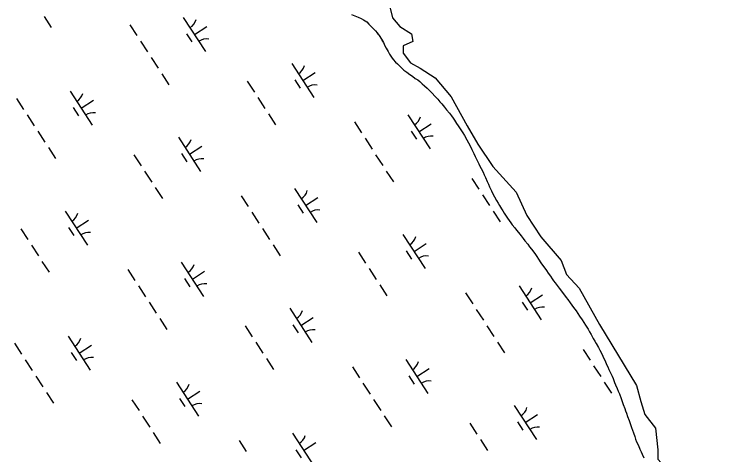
# Model space of a CAD drawing. Extents: x 3953924 to 3974542, y 193747 to 216192.
# Drawn here: x 3959903 to 3960798, y 208217 to 208758 of the extents above; entities that cross this region are included whole.
import ezdxf

# ---------------------------------------------------------------- set-up
doc = ezdxf.new("R2010")
doc.units = 0
doc.layers.add('V-RIVR-EDGE', color=7, linetype='Continuous')
doc.layers.add('V-WETL-SWMP', color=7, linetype='Continuous')

msp = doc.modelspace()

# ---------------------------------------------------------------- linework, layer by layer
at = {"layer": 'V-RIVR-EDGE'}
for points in [[(3960365.36, 208765.4), (3960367.99, 208753.58), (3960377.19, 208743.06), (3960391.64, 208733.86), (3960392.96, 208724.66), (3960381.13, 208719.41), (3960381.13, 208710.21), (3960390.33, 208698.38), (3960402.16, 208691.81), (3960420.56, 208679.98), (3960440.27, 208656.33), (3960459.98, 208620.85), (3960473.12, 208598.5), (3960491.52, 208570.91), (3960520.43, 208539.37), (3960533.57, 208510.45), (3960550.66, 208484.17), (3960575.63, 208455.26), (3960582.2, 208438.18), (3960597.97, 208421.09), (3960622.94, 208376.41)], [(3960622.85, 208376.43), (3960668.28, 208301.5), (3960673.53, 208281.79), (3960678.79, 208266.02), (3960691.93, 208248.93), (3960694.56, 208222.65), (3960694.56, 208210.82), (3960706.39, 208197.68), (3960710.33, 208181.91), (3960710.33, 208166.14), (3960711.64, 208150.37), (3960735.3, 208129.35), (3960741.87, 208108.32), (3960749.76, 208096.49), (3960751.07, 208083.35), (3960765.53, 208070.21), (3960776.04, 208059.69), (3960783.92, 208046.55), (3960797.52, 207981.17)]]:
    msp.add_lwpolyline(points, dxfattribs=at)
at = {"layer": 'V-WETL-SWMP'}
for p, q in [((3959939.18, 208755.2), (3959947.91, 208741.79)), ((3960317.42, 208757.84), (3960321.74, 208756.16)), ((3960321.74, 208756.16), (3960325.93, 208754.61)), ((3960110.64, 208754.15), (3960137.92, 208712.25)), ((3960325.93, 208754.61), (3960329.49, 208752.94)), ((3960329.49, 208752.94), (3960332.41, 208751.27)), ((3960332.41, 208751.27), (3960336.34, 208748.57)), ((3960336.34, 208748.57), (3960339.13, 208745.88)), ((3960044.82, 208745.22), (3960053.55, 208731.81)), ((3960124.28, 208733.2), (3960139.37, 208743.02)), ((3960339.13, 208745.88), (3960342.68, 208742.3)), ((3960342.68, 208742.3), (3960347.11, 208737.69)), ((3960347.11, 208737.69), (3960349.26, 208735.14)), ((3960114.54, 208734.02), (3960121.09, 208723.96)), ((3960348.96, 208735.5), (3960350.53, 208733.08)), ((3960349.26, 208735.14), (3960351.79, 208731.94)), ((3960351.79, 208731.94), (3960354.57, 208727.6)), ((3960057.92, 208725.1), (3960066.64, 208711.69)), ((3960354.57, 208727.6), (3960356.84, 208723.26)), ((3960354.9, 208726.37), (3960356.5, 208723.91)), ((3960356.84, 208723.26), (3960358.73, 208719.3)), ((3960358.73, 208719.3), (3960360.37, 208716.36)), ((3960360.37, 208716.36), (3960362.65, 208712.15)), ((3960362.65, 208712.15), (3960364.28, 208708.96)), ((3960071.01, 208704.99), (3960079.74, 208691.58)), ((3960364.28, 208708.96), (3960366.81, 208705.25)), ((3960366.81, 208705.25), (3960368.84, 208702.44)), ((3960368.84, 208702.44), (3960371.75, 208699.24)), ((3960244.06, 208697.53), (3960271.34, 208655.63)), ((3960371.75, 208699.24), (3960374.03, 208696.94)), ((3960374.03, 208696.94), (3960376.94, 208694.12)), ((3960376.94, 208694.12), (3960379.23, 208692.07)), ((3960084.1, 208684.88), (3960092.83, 208671.47)), ((3960257.7, 208676.58), (3960272.79, 208686.4)), ((3960379.23, 208692.07), (3960382.14, 208689.51)), ((3960382.14, 208689.51), (3960385.82, 208686.82)), ((3960385.82, 208686.82), (3960389.5, 208684)), ((3960389.5, 208684), (3960392.54, 208681.82)), ((3960189.31, 208675.86), (3960198.04, 208662.45)), ((3960247.96, 208677.4), (3960254.51, 208667.34)), ((3960392.54, 208681.82), (3960395.84, 208679.25)), ((3960395.84, 208679.25), (3960399.14, 208677.45)), ((3960399.14, 208677.45), (3960401.55, 208675.4)), ((3960401.55, 208675.4), (3960404.72, 208672.71)), ((3960404.72, 208672.71), (3960407.38, 208670.15)), ((3960407.38, 208670.15), (3960410.68, 208667.08)), ((3960410.68, 208667.08), (3960414.1, 208663.75)), ((3959971.24, 208663.41), (3959998.52, 208621.5)), ((3960414.1, 208663.75), (3960416.76, 208660.94)), ((3960416.76, 208660.94), (3960420.31, 208657.35)), ((3960420.31, 208657.35), (3960423.85, 208653.64)), ((3959905.42, 208654.47), (3959914.15, 208641.06)), ((3959984.88, 208642.45), (3959999.96, 208652.27)), ((3960202.4, 208655.74), (3960211.13, 208642.33)), ((3960423.85, 208653.64), (3960426.51, 208650.57)), ((3960426.51, 208650.57), (3960428.79, 208647.76)), ((3959975.14, 208643.27), (3959981.68, 208633.22)), ((3960428.79, 208647.76), (3960432.08, 208643.92)), ((3960432.08, 208643.92), (3960434.61, 208640.6)), ((3960434.61, 208640.6), (3960438.03, 208636.38)), ((3959918.51, 208634.36), (3959927.24, 208620.95)), ((3960215.49, 208635.63), (3960224.22, 208622.22)), ((3960386.95, 208634.57), (3960414.23, 208592.67)), ((3960438.03, 208636.38), (3960440.69, 208633.06)), ((3960440.69, 208633.06), (3960442.58, 208630.37)), ((3960442.58, 208630.37), (3960444.23, 208627.82)), ((3960321.13, 208625.64), (3960329.86, 208612.23)), ((3960400.59, 208613.62), (3960415.68, 208623.44)), ((3960444.23, 208627.82), (3960446.88, 208623.73)), ((3960446.88, 208623.73), (3960448.78, 208621.05)), ((3960448.78, 208621.05), (3960450.42, 208618.49)), ((3959931.6, 208614.25), (3959940.33, 208600.84)), ((3960390.85, 208614.44), (3960397.4, 208604.38)), ((3960450.42, 208618.49), (3960452.82, 208614.79)), ((3960452.82, 208614.79), (3960454.59, 208612.36)), ((3960454.59, 208612.36), (3960456.74, 208608.78)), ((3960104.66, 208606.79), (3960131.94, 208564.89)), ((3960334.23, 208605.53), (3960342.96, 208592.12)), ((3960456.74, 208608.78), (3960459.64, 208603.8)), ((3960459.64, 208603.8), (3960461.66, 208600.1)), ((3959944.7, 208594.13), (3959953.43, 208580.72)), ((3960118.3, 208585.84), (3960133.38, 208595.66)), ((3960461.66, 208600.1), (3960464.05, 208595.37)), ((3960464.05, 208595.37), (3960465.82, 208591.8)), ((3960108.56, 208586.66), (3960115.11, 208576.6)), ((3960347.32, 208585.41), (3960356.05, 208572.01)), ((3960465.82, 208591.8), (3960467.96, 208586.82)), ((3960467.96, 208586.82), (3960469.85, 208583.12)), ((3960049.9, 208585.11), (3960058.63, 208571.7)), ((3960469.85, 208583.12), (3960472.37, 208578.14)), ((3960472.37, 208578.14), (3960474.26, 208574.18)), ((3960474.26, 208574.18), (3960475.65, 208571.25)), ((3960475.65, 208571.25), (3960477.16, 208568.31)), ((3960477.16, 208568.31), (3960479.56, 208563.71)), ((3960063, 208565), (3960071.73, 208551.59)), ((3960360.41, 208565.3), (3960369.14, 208551.89)), ((3960479.56, 208563.71), (3960480.81, 208560.65)), ((3960480.81, 208560.65), (3960482.45, 208557.33)), ((3960465.62, 208556.28), (3960474.35, 208542.87)), ((3960482.45, 208557.33), (3960484.59, 208552.48)), ((3960484.59, 208552.48), (3960486.1, 208549.16)), ((3960076.09, 208544.88), (3960084.82, 208531.47)), ((3960247.55, 208543.83), (3960274.83, 208501.93)), ((3960486.1, 208549.16), (3960487.62, 208545.85)), ((3960487.62, 208545.85), (3960490.01, 208540.74)), ((3960490.01, 208540.74), (3960491.65, 208537.17)), ((3960181.73, 208534.9), (3960190.46, 208521.49)), ((3960261.19, 208522.88), (3960276.27, 208532.7)), ((3960478.71, 208536.17), (3960487.44, 208522.76)), ((3960491.65, 208537.17), (3960493.54, 208533.59)), ((3960493.54, 208533.59), (3960496.19, 208528.99)), ((3960251.45, 208523.7), (3960258, 208513.64)), ((3960496.19, 208528.99), (3960497.96, 208525.93)), ((3960497.96, 208525.93), (3960499.6, 208522.99)), ((3960499.6, 208522.99), (3960502.38, 208518.9)), ((3959965.26, 208516.04), (3959992.53, 208474.14)), ((3960194.82, 208514.78), (3960203.55, 208501.37)), ((3960491.81, 208516.05), (3960500.53, 208502.64)), ((3960502.38, 208518.9), (3960503.89, 208516.22)), ((3960503.89, 208516.22), (3960505.54, 208513.54)), ((3959978.89, 208495.09), (3959993.98, 208504.91)), ((3960505.54, 208513.54), (3960508.06, 208509.7)), ((3960508.06, 208509.7), (3960509.71, 208507.15)), ((3960509.71, 208507.15), (3960513.62, 208501.53)), ((3959969.15, 208495.91), (3959975.7, 208485.85)), ((3960513.62, 208501.53), (3960515.4, 208499.1)), ((3960515.4, 208499.1), (3960518.43, 208495.26)), ((3959910.5, 208494.37), (3959919.23, 208480.96)), ((3960207.92, 208494.67), (3960216.64, 208481.26)), ((3960380.97, 208487.21), (3960408.25, 208445.31)), ((3960518.43, 208495.26), (3960520.84, 208492.58)), ((3960520.84, 208492.58), (3960522.99, 208489.76)), ((3960522.99, 208489.76), (3960526.53, 208485.54)), ((3960526.53, 208485.54), (3960528.94, 208482.35)), ((3960528.94, 208482.35), (3960531.08, 208479.41)), ((3960531.08, 208479.41), (3960534.63, 208475.19)), ((3959923.59, 208474.25), (3959932.32, 208460.84)), ((3960221.01, 208474.56), (3960229.74, 208461.15)), ((3960394.61, 208466.26), (3960409.69, 208476.08)), ((3960534.63, 208475.19), (3960536.78, 208471.99)), ((3960536.78, 208471.99), (3960538.93, 208469.31)), ((3960538.93, 208469.31), (3960542.09, 208465.47)), ((3960326.22, 208465.54), (3960334.94, 208452.13)), ((3960384.87, 208467.08), (3960391.42, 208457.02)), ((3960542.09, 208465.47), (3960543.86, 208462.66)), ((3960543.86, 208462.66), (3960545.63, 208460.23)), ((3960545.63, 208460.23), (3960547.91, 208456.78)), ((3959936.69, 208454.14), (3959945.41, 208440.73)), ((3960108.15, 208453.09), (3960135.42, 208411.18)), ((3960547.91, 208456.78), (3960550.69, 208452.44)), ((3960550.69, 208452.44), (3960552.71, 208449.37)), ((3960042.33, 208444.15), (3960051.05, 208430.74)), ((3960339.31, 208445.42), (3960348.04, 208432.01)), ((3960552.71, 208449.37), (3960555.36, 208445.67)), ((3960555.36, 208445.67), (3960557.39, 208442.86)), ((3960557.39, 208442.86), (3960559.66, 208439.53)), ((3960121.78, 208432.13), (3960136.87, 208441.95)), ((3960559.66, 208439.53), (3960562.32, 208435.95)), ((3960562.32, 208435.95), (3960564.6, 208432.89)), ((3960112.04, 208432.95), (3960118.59, 208422.9)), ((3960352.4, 208425.31), (3960361.13, 208411.9)), ((3960523.86, 208424.25), (3960551.14, 208382.35)), ((3960564.6, 208432.89), (3960566.37, 208430.33)), ((3960566.37, 208430.33), (3960568.26, 208427.9)), ((3960568.26, 208427.9), (3960570.67, 208424.71)), ((3960570.67, 208424.71), (3960573.32, 208421.25)), ((3960055.42, 208424.04), (3960064.15, 208410.63)), ((3960458.04, 208415.32), (3960466.77, 208401.91)), ((3960573.32, 208421.25), (3960577.37, 208416.01)), ((3960577.37, 208416.01), (3960581.8, 208409.88)), ((3960537.5, 208403.3), (3960552.59, 208413.12)), ((3960581.8, 208409.88), (3960583.7, 208407.45)), ((3960583.7, 208407.45), (3960586.73, 208403.23)), ((3960068.51, 208403.93), (3960077.24, 208390.52)), ((3960527.76, 208404.12), (3960534.31, 208394.06)), ((3960586.73, 208403.23), (3960588.75, 208400.42)), ((3960588.75, 208400.42), (3960590.78, 208397.61)), ((3960590.78, 208397.61), (3960593.94, 208393.26)), ((3960241.57, 208396.47), (3960268.84, 208354.57)), ((3960471.13, 208395.21), (3960479.86, 208381.8)), ((3960593.94, 208393.26), (3960596.09, 208390.07)), ((3960596.09, 208390.07), (3960598.36, 208387)), ((3960081.6, 208383.81), (3960090.33, 208370.4)), ((3960255.21, 208375.52), (3960270.29, 208385.34)), ((3960598.36, 208387), (3960601.52, 208382.27)), ((3960601.52, 208382.27), (3960603.67, 208378.95)), ((3960186.81, 208374.79), (3960195.54, 208361.38)), ((3960245.47, 208376.34), (3960252.01, 208366.28)), ((3960484.23, 208375.09), (3960492.96, 208361.69)), ((3960603.67, 208378.95), (3960605.69, 208375.63)), ((3960605.69, 208375.63), (3960608.72, 208370.65)), ((3960608.72, 208370.65), (3960610.62, 208367.58)), ((3959968.74, 208362.34), (3959996.02, 208320.44)), ((3960610.62, 208367.58), (3960612.51, 208364.26)), ((3960612.51, 208364.26), (3960615.16, 208359.28)), ((3959902.92, 208353.41), (3959911.65, 208340)), ((3960199.9, 208354.68), (3960208.63, 208341.27)), ((3960497.32, 208354.98), (3960506.05, 208341.57)), ((3960615.16, 208359.28), (3960617.05, 208356.22)), ((3960617.05, 208356.22), (3960618.82, 208353.02)), ((3960618.82, 208353.02), (3960621.47, 208348.17)), ((3959982.38, 208341.39), (3959997.47, 208351.21)), ((3960602.53, 208345.96), (3960611.25, 208332.55)), ((3960621.47, 208348.17), (3960623.24, 208345.11)), ((3960623.24, 208345.11), (3960624.88, 208342.04)), ((3959972.64, 208342.21), (3959979.19, 208332.15)), ((3960624.88, 208342.04), (3960627.02, 208337.83)), ((3960627.02, 208337.83), (3960628.28, 208334.89)), ((3960628.28, 208334.89), (3960629.67, 208331.96)), ((3959916.01, 208333.29), (3959924.74, 208319.89)), ((3960213, 208334.56), (3960221.73, 208321.15)), ((3960384.46, 208333.51), (3960411.73, 208291.61)), ((3960615.62, 208325.85), (3960624.35, 208312.44)), ((3960629.67, 208331.96), (3960631.55, 208327.49)), ((3960631.55, 208327.49), (3960633.06, 208324.43)), ((3960318.64, 208324.58), (3960327.37, 208311.17)), ((3960398.1, 208312.56), (3960413.18, 208322.38)), ((3960633.06, 208324.43), (3960634.32, 208321.24)), ((3960634.32, 208321.24), (3960636.72, 208316.39)), ((3959929.11, 208313.18), (3959937.84, 208299.77)), ((3960388.36, 208313.38), (3960394.9, 208303.32)), ((3960636.72, 208316.39), (3960638.23, 208313.07)), ((3960638.23, 208313.07), (3960639.49, 208310.13)), ((3960639.49, 208310.13), (3960641.37, 208305.41)), ((3960102.16, 208305.72), (3960129.44, 208263.82)), ((3960331.73, 208304.46), (3960340.46, 208291.05)), ((3960628.71, 208305.73), (3960637.44, 208292.32)), ((3960641.37, 208305.41), (3960642.63, 208302.48)), ((3960642.63, 208302.48), (3960644.39, 208297.88)), ((3959942.2, 208293.07), (3959950.93, 208279.66)), ((3960115.8, 208284.77), (3960130.89, 208294.59)), ((3960644.39, 208297.88), (3960645.77, 208294.57)), ((3960645.77, 208294.57), (3960647.29, 208291.12)), ((3960647.29, 208291.12), (3960649.42, 208285.51)), ((3960047.41, 208284.05), (3960056.13, 208270.64)), ((3960106.06, 208285.59), (3960112.61, 208275.53)), ((3960344.82, 208284.35), (3960353.55, 208270.94)), ((3960649.42, 208285.51), (3960650.8, 208281.8)), ((3960650.8, 208281.8), (3960652.06, 208278.23)), ((3960517.88, 208276.89), (3960545.15, 208234.99)), ((3960652.06, 208278.23), (3960653.82, 208273.39)), ((3960653.82, 208273.39), (3960654.95, 208270.45)), ((3960060.5, 208263.93), (3960069.23, 208250.52)), ((3960357.92, 208264.24), (3960366.64, 208250.83)), ((3960531.52, 208255.94), (3960546.6, 208265.76)), ((3960654.95, 208270.45), (3960656.08, 208267.52)), ((3960656.08, 208267.52), (3960657.46, 208263.43)), ((3960657.46, 208263.43), (3960659.35, 208258.33)), ((3960463.12, 208255.22), (3960471.85, 208241.81)), ((3960521.78, 208256.76), (3960528.32, 208246.7)), ((3960659.35, 208258.33), (3960660.73, 208254.76)), ((3960660.73, 208254.76), (3960662.36, 208250.04)), ((3960662.36, 208250.04), (3960663.49, 208246.6)), ((3960663.49, 208246.6), (3960664.62, 208243.15)), ((3960073.59, 208243.82), (3960082.32, 208230.41)), ((3960245.05, 208242.77), (3960272.33, 208200.86)), ((3960664.62, 208243.15), (3960666.12, 208238.69)), ((3960666.12, 208238.69), (3960667.13, 208235.75)), ((3960179.23, 208233.83), (3960187.96, 208220.42)), ((3960258.69, 208221.81), (3960273.78, 208231.63)), ((3960476.21, 208235.1), (3960484.94, 208221.69)), ((3960667.13, 208235.75), (3960668.51, 208232.43)), ((3960668.51, 208232.43), (3960670.65, 208227.71)), ((3960670.65, 208227.71), (3960672.54, 208223.25)), ((3960248.95, 208222.63), (3960255.5, 208212.58)), ((3960672.54, 208223.25), (3960673.92, 208220.05)), ((3960673.92, 208220.05), (3960675.18, 208217.12)), ((3960675.18, 208217.12), (3960677.2, 208212.78))]:
    msp.add_line(p, q, dxfattribs=at)
for centre, start, end in [((3960109.41, 208756.48), 302.29009, 343.83375), ((3960139.55, 208710.18), 82.29009, 123.83375), ((3960242.83, 208699.86), 302.29009, 343.83375), ((3960272.97, 208653.56), 82.29009, 123.83375), ((3959970.01, 208665.73), 302.29009, 343.83375), ((3960000.15, 208619.43), 82.29009, 123.83375), ((3960385.72, 208636.9), 302.29009, 343.83375), ((3960103.43, 208609.12), 302.29009, 343.83375), ((3960415.86, 208590.6), 82.29009, 123.83375), ((3960133.57, 208562.82), 82.29009, 123.83375), ((3960246.32, 208546.16), 302.29009, 343.83375), ((3960276.46, 208499.86), 82.29009, 123.83375), ((3959964.02, 208518.37), 302.29009, 343.83375), ((3959994.16, 208472.07), 82.29009, 123.83375), ((3960379.74, 208489.54), 302.29009, 343.83375), ((3960409.88, 208443.24), 82.29009, 123.83375), ((3960106.91, 208455.41), 302.29009, 343.83375), ((3960137.05, 208409.11), 82.29009, 123.83375), ((3960522.63, 208426.58), 302.29009, 343.83375), ((3960552.77, 208380.28), 82.29009, 123.83375), ((3960240.34, 208398.8), 302.29009, 343.83375), ((3960270.47, 208352.5), 82.29009, 123.83375), ((3959967.51, 208364.67), 302.29009, 343.83375), ((3959997.65, 208318.37), 82.29009, 123.83375), ((3960383.23, 208335.84), 302.29009, 343.83375), ((3960100.93, 208308.05), 302.29009, 343.83375), ((3960413.36, 208289.54), 82.29009, 123.83375), ((3960131.07, 208261.75), 82.29009, 123.83375), ((3960516.65, 208279.22), 302.29009, 343.83375), ((3960546.78, 208232.92), 82.29009, 123.83375), ((3960243.82, 208245.09), 302.29009, 343.83375)]:
    msp.add_arc(centre, 17.62, start, end, dxfattribs=at)

doc.saveas('drawing.dxf')
